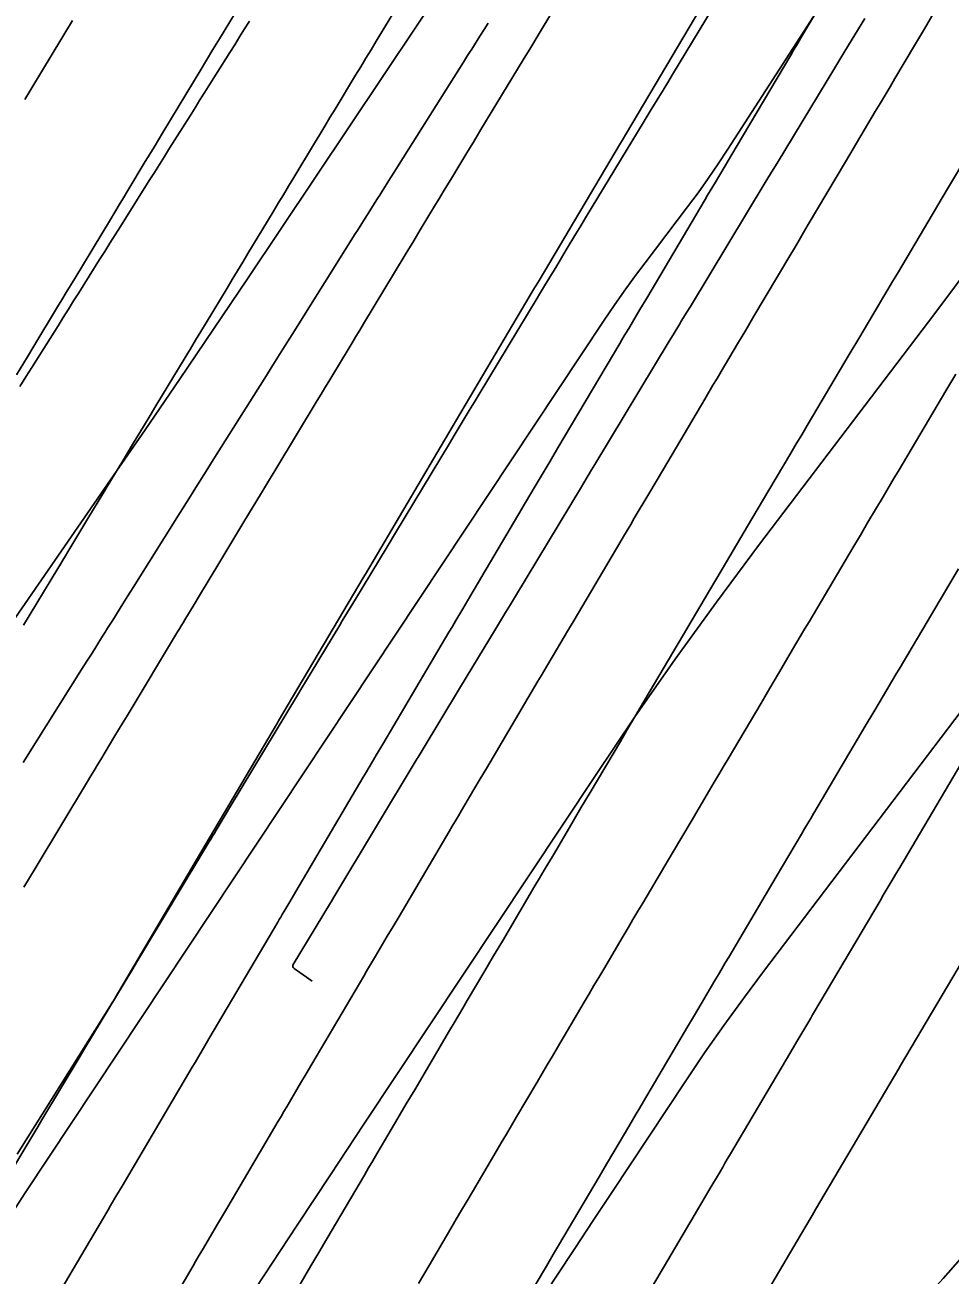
# Model space of a CAD drawing. Extents: x 1005228 to 1008882, y 1883389 to 1885754.
# Drawn here: x 1008559.2 to 1008586.52, y 1885135.42 to 1885172.34 of the extents above; entities that cross this region are included whole.
import ezdxf

# ---------------------------------------------------------------- set-up
doc = ezdxf.new("R2010")
doc.units = 0
for name, color, linetype in [('ATDIMS', 7, 'Continuous'), ('C-ANNO-NOTE', 7, 'Continuous'), ('S_BRIDGE', 7, 'Continuous'), ('TSOBSTACLE', 7, 'Continuous')]:
    doc.layers.add(name, color=color, linetype=linetype)

msp = doc.modelspace()

# ---------------------------------------------------------------- linework, layer by layer
at = {"layer": 'ATDIMS'}
for points in [[(1008559.164, 1885146.875), (1008559.33, 1885147.15), (1008559.495, 1885147.426), (1008561.044, 1885150), (1008561.141, 1885150.162), (1008561.238, 1885150.323), (1008561.336, 1885150.485), (1008561.433, 1885150.647), (1008561.823, 1885151.293), (1008562.017, 1885151.616), (1008562.212, 1885151.939), (1008563.706, 1885154.417), (1008563.76, 1885154.506), (1008563.814, 1885154.596), (1008563.868, 1885154.685), (1008563.922, 1885154.774), (1008564.191, 1885155.221), (1008564.353, 1885155.488), (1008564.953, 1885156.483), (1008565.131, 1885156.778), (1008565.487, 1885157.368), (1008565.606, 1885157.565), (1008565.665, 1885157.664), (1008566.18, 1885158.517), (1008566.392, 1885158.867), (1008566.603, 1885159.217), (1008567.828, 1885161.245), (1008567.942, 1885161.435), (1008568.056, 1885161.624), (1008568.17, 1885161.813), (1008568.284, 1885162.002), (1008568.741, 1885162.759), (1008568.855, 1885162.948), (1008568.97, 1885163.137), (1008569.084, 1885163.326), (1008569.198, 1885163.515), (1008570.424, 1885165.546), (1008570.536, 1885165.732), (1008570.649, 1885165.918), (1008570.761, 1885166.104), (1008570.873, 1885166.29), (1008571.325, 1885167.039), (1008571.437, 1885167.223), (1008571.548, 1885167.407), (1008571.659, 1885167.591), (1008571.77, 1885167.775), (1008572.216, 1885168.511), (1008572.327, 1885168.695), (1008572.439, 1885168.879), (1008572.55, 1885169.063), (1008572.661, 1885169.247), (1008573.913, 1885171.312), (1008574.132, 1885171.674), (1008574.351, 1885172.036), (1008574.789, 1885172.76)], [(1008582.555, 1885172.699), (1008582.144, 1885172.006), (1008582.061, 1885171.867), (1008581.979, 1885171.728), (1008581.897, 1885171.59), (1008581.814, 1885171.451), (1008580.202, 1885168.734), (1008579.972, 1885168.347), (1008579.589, 1885167.701), (1008579.512, 1885167.572), (1008579.436, 1885167.442), (1008579.359, 1885167.313), (1008579.282, 1885167.184), (1008577.558, 1885164.275), (1008577.359, 1885163.939), (1008577.027, 1885163.379), (1008576.961, 1885163.267), (1008576.894, 1885163.155), (1008576.828, 1885163.043), (1008576.762, 1885162.931), (1008574.936, 1885159.846), (1008574.704, 1885159.454), (1008574.472, 1885159.062), (1008574.414, 1885158.964), (1008574.356, 1885158.866), (1008574.298, 1885158.768), (1008574.24, 1885158.67), (1008572.334, 1885155.447), (1008572.128, 1885155.099), (1008571.922, 1885154.75), (1008571.819, 1885154.576), (1008571.716, 1885154.402), (1008569.761, 1885151.095), (1008569.57, 1885150.771), (1008569.378, 1885150.448), (1008569.331, 1885150.367), (1008569.283, 1885150.286), (1008569.235, 1885150.205), (1008569.187, 1885150.124), (1008567.193, 1885146.746), (1008567.016, 1885146.445), (1008566.838, 1885146.144), (1008566.794, 1885146.069), (1008566.749, 1885145.994), (1008566.705, 1885145.918), (1008566.661, 1885145.843), (1008564.63, 1885142.399), (1008564.465, 1885142.119), (1008564.301, 1885141.84), (1008564.218, 1885141.7), (1008564.136, 1885141.56), (1008562.065, 1885138.045), (1008561.914, 1885137.789), (1008561.726, 1885137.47), (1008561.651, 1885137.342), (1008561.613, 1885137.278), (1008559.501, 1885133.691)], [(1008587.091, 1885150.941), (1008585.032, 1885147.459), (1008584.935, 1885147.295), (1008584.838, 1885147.131), (1008584.547, 1885146.638), (1008584.45, 1885146.474), (1008582.519, 1885143.208), (1008582.46, 1885143.109), (1008582.402, 1885143.01), (1008582.343, 1885142.911), (1008582.285, 1885142.811), (1008581.991, 1885142.315), (1008581.816, 1885142.017), (1008580.008, 1885138.954), (1008579.94, 1885138.839), (1008579.871, 1885138.723), (1008579.803, 1885138.608), (1008579.735, 1885138.492), (1008579.395, 1885137.915), (1008579.19, 1885137.568), (1008577.504, 1885134.708)]]:
    msp.add_lwpolyline(points, dxfattribs=at)
at = {"layer": 'C-ANNO-NOTE'}
for points in [[(1008594.345, 1885190.971), (1008579.955, 1885168.667), (1008579.669, 1885168.234), (1008579.376, 1885167.806), (1008579.074, 1885167.384), (1008578.764, 1885166.968), (1008577.509, 1885165.315), (1008577.198, 1885164.899), (1008576.895, 1885164.479), (1008576.598, 1885164.053), (1008576.307, 1885163.623), (1008559.204, 1885137.847), (1008559.114, 1885137.71), (1008559.024, 1885137.574), (1008558.934, 1885137.438), (1008558.845, 1885137.301), (1008558.487, 1885136.755), (1008558.398, 1885136.618), (1008558.31, 1885136.481), (1008558.223, 1885136.342), (1008558.137, 1885136.203), (1008541.844, 1885109.528)], [(1008550.968, 1885111.142), (1008557.525, 1885121.878), (1008558.463, 1885123.399), (1008559.413, 1885124.914), (1008560.375, 1885126.421), (1008561.349, 1885127.92), (1008565.268, 1885133.902), (1008566.249, 1885135.396), (1008567.232, 1885136.89), (1008568.217, 1885138.382), (1008569.205, 1885139.872), (1008576.043, 1885150.178), (1008577.208, 1885151.904), (1008578.4, 1885153.61), (1008579.618, 1885155.297), (1008580.864, 1885156.965), (1008586.065, 1885163.814), (1008587.227, 1885165.375), (1008588.358, 1885166.957), (1008589.459, 1885168.561), (1008590.53, 1885170.186), (1008594.751, 1885176.729)], [(1008531.343, 1885112.382), (1008532.396, 1885114.147), (1008533.438, 1885115.917), (1008534.471, 1885117.692), (1008535.494, 1885119.474), (1008539.566, 1885126.612), (1008540.605, 1885128.383), (1008541.687, 1885130.127), (1008542.81, 1885131.844), (1008543.977, 1885133.534), (1008549.507, 1885141.342), (1008550.822, 1885143.204), (1008552.132, 1885145.069), (1008553.438, 1885146.938), (1008554.738, 1885148.81), (1008561.724, 1885158.902), (1008562.744, 1885160.381), (1008563.757, 1885161.864), (1008564.765, 1885163.351), (1008565.766, 1885164.842), (1008569.761, 1885170.813), (1008570.759, 1885172.306), (1008571.755, 1885173.801)], [(1008613.421, 1885158.278), (1008601.435, 1885150.549), (1008599.521, 1885149.22), (1008597.712, 1885147.769), (1008596.007, 1885146.196), (1008594.407, 1885144.502), (1008586.31, 1885135.318), (1008585.708, 1885134.653), (1008585.09, 1885134.002), (1008584.456, 1885133.368), (1008583.806, 1885132.749), (1008581.175, 1885130.304), (1008580.538, 1885129.676), (1008579.942, 1885129.012), (1008579.387, 1885128.314), (1008578.874, 1885127.581), (1008564.623, 1885105.878)]]:
    msp.add_lwpolyline(points, dxfattribs=at)
at = {"layer": 'S_BRIDGE'}
msp.add_lwpolyline([(1008560.484, 1885113.367), (1008561.042, 1885114.24), (1008561.606, 1885115.109), (1008574.347, 1885134.555), (1008574.89, 1885135.383), (1008575.435, 1885136.209), (1008575.98, 1885137.035), (1008576.527, 1885137.86), (1008578.715, 1885141.159), (1008579.269, 1885141.979), (1008579.836, 1885142.79), (1008580.415, 1885143.592), (1008581.007, 1885144.385), (1008597.153, 1885165.648), (1008597.298, 1885165.843), (1008597.439, 1885166.039), (1008597.575, 1885166.239), (1008597.709, 1885166.441), (1008598.233, 1885167.254), (1008598.363, 1885167.459), (1008598.487, 1885167.666), (1008598.607, 1885167.876), (1008598.723, 1885168.089), (1008613.215, 1885195.394)], dxfattribs=at)
at = {"layer": 'TSOBSTACLE'}
for points in [[(1008565.829, 1885173.398), (1008564.941, 1885171.931), (1008564.749, 1885171.614), (1008564.557, 1885171.297), (1008564.366, 1885170.98), (1008564.174, 1885170.663), (1008563.267, 1885169.16), (1008563.138, 1885168.946), (1008563.009, 1885168.732), (1008562.88, 1885168.519), (1008562.751, 1885168.305), (1008562.235, 1885167.451), (1008562.106, 1885167.238), (1008561.977, 1885167.024), (1008561.848, 1885166.81), (1008561.719, 1885166.597), (1008560.669, 1885164.856), (1008560.542, 1885164.645), (1008560.414, 1885164.435), (1008560.287, 1885164.224), (1008560.16, 1885164.014), (1008559.462, 1885162.857), (1008559.269, 1885162.537), (1008558.946, 1885162.002)], [(1008579.703, 1885173.155), (1008578.32, 1885170.873), (1008578.181, 1885170.644), (1008578.042, 1885170.415), (1008577.695, 1885169.842), (1008577.487, 1885169.499), (1008575.755, 1885166.638), (1008575.612, 1885166.403), (1008575.47, 1885166.168), (1008575.185, 1885165.697), (1008575.114, 1885165.58), (1008575.043, 1885165.462), (1008574.972, 1885165.345), (1008574.901, 1885165.227), (1008574.54, 1885164.63), (1008574.397, 1885164.392), (1008574.325, 1885164.273), (1008572.613, 1885161.438), (1008572.466, 1885161.194), (1008572.318, 1885160.95), (1008572.024, 1885160.462), (1008571.877, 1885160.218), (1008571.73, 1885159.974), (1008570.141, 1885157.343), (1008569.889, 1885156.925), (1008569.636, 1885156.507), (1008568.957, 1885155.381), (1008568.802, 1885155.124), (1008568.569, 1885154.739), (1008568.492, 1885154.61), (1008567.648, 1885153.212), (1008567.513, 1885152.99), (1008567.345, 1885152.711), (1008567.278, 1885152.6), (1008567.245, 1885152.544), (1008565.269, 1885149.268), (1008565.11, 1885149.003), (1008564.843, 1885148.561), (1008564.79, 1885148.473), (1008564.737, 1885148.385), (1008564.684, 1885148.296), (1008564.631, 1885148.208), (1008562.521, 1885144.701), (1008562.379, 1885144.465), (1008562.096, 1885143.993), (1008560.968, 1885142.119), (1008560.824, 1885141.88), (1008559.699, 1885140.008), (1008559.574, 1885139.8), (1008557.212, 1885135.872)], [(1008579.319, 1885173.123), (1008576.959, 1885169.146), (1008576.83, 1885168.929), (1008576.782, 1885168.848), (1008574.38, 1885164.796), (1008574.284, 1885164.634), (1008574.248, 1885164.573), (1008571.812, 1885160.456), (1008571.716, 1885160.294), (1008569.249, 1885156.123), (1008569.184, 1885156.012), (1008566.689, 1885151.792), (1008566.651, 1885151.728), (1008564.135, 1885147.465), (1008564.121, 1885147.442), (1008561.864, 1885143.612), (1008561.836, 1885143.566), (1008561.809, 1885143.52), (1008561.781, 1885143.475), (1008561.753, 1885143.43), (1008561.555, 1885143.113), (1008561.526, 1885143.068), (1008558.97, 1885138.986)], [(1008570.338, 1885173.126), (1008569.568, 1885171.856), (1008569.417, 1885171.606), (1008569.265, 1885171.355), (1008569.114, 1885171.105), (1008568.962, 1885170.854), (1008568.356, 1885169.853), (1008568.204, 1885169.603), (1008568.053, 1885169.352), (1008567.901, 1885169.102), (1008567.75, 1885168.851), (1008567.135, 1885167.832), (1008566.982, 1885167.579), (1008566.829, 1885167.325), (1008566.676, 1885167.072), (1008566.523, 1885166.819), (1008565.783, 1885165.593), (1008565.628, 1885165.337), (1008565.473, 1885165.081), (1008565.319, 1885164.824), (1008565.164, 1885164.568), (1008564.545, 1885163.542), (1008564.39, 1885163.286), (1008564.235, 1885163.029), (1008564.081, 1885162.773), (1008563.926, 1885162.517), (1008563.065, 1885161.09), (1008562.895, 1885160.808), (1008562.724, 1885160.527), (1008562.374, 1885159.946), (1008562.214, 1885159.681), (1008562.054, 1885159.416), (1008561.654, 1885158.754), (1008561.494, 1885158.489), (1008561.057, 1885157.764), (1008560.909, 1885157.519), (1008560.761, 1885157.273), (1008560.464, 1885156.782), (1008560.39, 1885156.659), (1008560.316, 1885156.536), (1008560.242, 1885156.413), (1008560.168, 1885156.29), (1008559.155, 1885154.611)], [(1008586.051, 1885172.712), (1008585.761, 1885172.223), (1008585.47, 1885171.734), (1008584.89, 1885170.756), (1008584.745, 1885170.512), (1008584.6, 1885170.268), (1008584.454, 1885170.023), (1008584.309, 1885169.779), (1008583.429, 1885168.295), (1008583.155, 1885167.833), (1008582.88, 1885167.37), (1008582.331, 1885166.445), (1008582.194, 1885166.214), (1008582.057, 1885165.983), (1008581.92, 1885165.751), (1008581.783, 1885165.52), (1008580.724, 1885163.734), (1008580.482, 1885163.326), (1008580.241, 1885162.919), (1008579.758, 1885162.104), (1008579.637, 1885161.9), (1008579.516, 1885161.697), (1008579.396, 1885161.493), (1008579.275, 1885161.289), (1008578.051, 1885159.221), (1008577.837, 1885158.859), (1008577.622, 1885158.496), (1008577.193, 1885157.771), (1008577.086, 1885157.59), (1008576.979, 1885157.409), (1008576.871, 1885157.227), (1008576.764, 1885157.046), (1008575.412, 1885154.76), (1008575.218, 1885154.432), (1008575.024, 1885154.104), (1008574.636, 1885153.448), (1008574.539, 1885153.284), (1008574.442, 1885153.12), (1008574.345, 1885152.956), (1008574.248, 1885152.792), (1008572.825, 1885150.385), (1008572.642, 1885150.074), (1008572.458, 1885149.763), (1008572.09, 1885149.141), (1008571.998, 1885148.986), (1008571.907, 1885148.831), (1008571.815, 1885148.675), (1008571.723, 1885148.52), (1008570.244, 1885146.014), (1008570.07, 1885145.719), (1008569.896, 1885145.424), (1008569.548, 1885144.835), (1008569.461, 1885144.687), (1008569.374, 1885144.54), (1008569.287, 1885144.392), (1008569.2, 1885144.245), (1008567.668, 1885141.647), (1008567.503, 1885141.367), (1008567.338, 1885141.087), (1008567.008, 1885140.527), (1008566.926, 1885140.387), (1008566.843, 1885140.247), (1008566.761, 1885140.107), (1008566.678, 1885139.967), (1008565.087, 1885137.265), (1008564.855, 1885136.872), (1008564.468, 1885136.216), (1008564.391, 1885136.085), (1008564.314, 1885135.954), (1008564.237, 1885135.823), (1008564.159, 1885135.692), (1008562.505, 1885132.881)], [(1008559.048, 1885161.666), (1008559.223, 1885161.945), (1008559.398, 1885162.223), (1008560.172, 1885163.455), (1008560.326, 1885163.699), (1008560.479, 1885163.943), (1008560.632, 1885164.187), (1008560.786, 1885164.431), (1008561.399, 1885165.408), (1008561.553, 1885165.652), (1008561.706, 1885165.896), (1008561.86, 1885166.14), (1008562.013, 1885166.384), (1008562.868, 1885167.744), (1008563.018, 1885167.982), (1008563.168, 1885168.221), (1008563.317, 1885168.459), (1008563.467, 1885168.697), (1008564.072, 1885169.66), (1008564.218, 1885169.893), (1008564.365, 1885170.125), (1008564.511, 1885170.358), (1008564.658, 1885170.591), (1008565.244, 1885171.522), (1008565.391, 1885171.754), (1008565.537, 1885171.987), (1008565.684, 1885172.22), (1008565.831, 1885172.452)], [(1008572.875, 1885172.393), (1008572.754, 1885172.201), (1008572.633, 1885172.009), (1008572.391, 1885171.625), (1008572.33, 1885171.529), (1008572.27, 1885171.433), (1008572.209, 1885171.337), (1008572.149, 1885171.241), (1008570.25, 1885168.228), (1008570.122, 1885168.024), (1008569.993, 1885167.82), (1008569.736, 1885167.412), (1008569.672, 1885167.311), (1008569.608, 1885167.209), (1008569.544, 1885167.107), (1008569.48, 1885167.005), (1008569.149, 1885166.479), (1008569.018, 1885166.27), (1008568.953, 1885166.166), (1008567.089, 1885163.202), (1008566.951, 1885162.982), (1008566.812, 1885162.761), (1008566.466, 1885162.21), (1008566.327, 1885161.989), (1008566.258, 1885161.879), (1008564.808, 1885159.572), (1008564.551, 1885159.163), (1008564.294, 1885158.754), (1008564.037, 1885158.345), (1008563.78, 1885157.936), (1008562.389, 1885155.722), (1008562.239, 1885155.483), (1008562.088, 1885155.244), (1008561.788, 1885154.765), (1008561.712, 1885154.646), (1008561.637, 1885154.526), (1008561.562, 1885154.406), (1008561.487, 1885154.287), (1008561.177, 1885153.791), (1008561.023, 1885153.547), (1008560.87, 1885153.302), (1008559.145, 1885150.553)], [(1008560.599, 1885172.475), (1008559.366, 1885170.433), (1008559.189, 1885170.14)], [(1008583.997, 1885172.529), (1008583.704, 1885172.045), (1008583.41, 1885171.56), (1008583.116, 1885171.075), (1008581.412, 1885168.262), (1008581.295, 1885168.07), (1008581.062, 1885167.685), (1008578.848, 1885164.028), (1008578.724, 1885163.824), (1008578.6, 1885163.62), (1008578.569, 1885163.569), (1008578.538, 1885163.517), (1008578.507, 1885163.466), (1008578.477, 1885163.415), (1008578.289, 1885163.104), (1008578.226, 1885163), (1008576.028, 1885159.36), (1008575.929, 1885159.196), (1008575.698, 1885158.813), (1008575.632, 1885158.703), (1008573.679, 1885155.469), (1008573.532, 1885155.226), (1008573.386, 1885154.983), (1008573.239, 1885154.74), (1008573.092, 1885154.497), (1008572.23, 1885153.069), (1008572.03, 1885152.738), (1008570.93, 1885150.914), (1008570.81, 1885150.715), (1008570.783, 1885150.671), (1008568.317, 1885146.581), (1008568.236, 1885146.446), (1008568.218, 1885146.416), (1008567.121, 1885144.593), (1008567.107, 1885144.56), (1008567.106, 1885144.529), (1008567.119, 1885144.501), (1008567.145, 1885144.476), (1008567.311, 1885144.358), (1008567.41, 1885144.287), (1008567.679, 1885144.096)], [(1008586.98, 1885168.402), (1008586.5, 1885167.593), (1008586.26, 1885167.189), (1008586.02, 1885166.785), (1008584.963, 1885165.003), (1008584.821, 1885164.763), (1008584.678, 1885164.523), (1008584.536, 1885164.283), (1008584.393, 1885164.043), (1008583.824, 1885163.082), (1008583.539, 1885162.602), (1008583.254, 1885162.121), (1008582.46, 1885160.78), (1008582.299, 1885160.509), (1008582.138, 1885160.238), (1008581.978, 1885159.967), (1008581.817, 1885159.695), (1008581.167, 1885158.597), (1008581.01, 1885158.332), (1008580.854, 1885158.068), (1008580.697, 1885157.803), (1008580.54, 1885157.538), (1008579.914, 1885156.48), (1008579.758, 1885156.216), (1008579.601, 1885155.951), (1008579.445, 1885155.687), (1008579.288, 1885155.422), (1008578.49, 1885154.073), (1008578.205, 1885153.591), (1008577.92, 1885153.109), (1008577.35, 1885152.146), (1008577.208, 1885151.905), (1008577.065, 1885151.664), (1008576.923, 1885151.423), (1008576.78, 1885151.182), (1008575.89, 1885149.675), (1008575.618, 1885149.215), (1008575.346, 1885148.755), (1008574.802, 1885147.835), (1008574.666, 1885147.605), (1008574.53, 1885147.375), (1008574.395, 1885147.145), (1008574.259, 1885146.915), (1008573.295, 1885145.283), (1008573.036, 1885144.843), (1008572.776, 1885144.404), (1008572.258, 1885143.525), (1008572.128, 1885143.305), (1008571.998, 1885143.086), (1008571.869, 1885142.866), (1008571.739, 1885142.646), (1008570.707, 1885140.895), (1008570.459, 1885140.475), (1008570.211, 1885140.055), (1008569.716, 1885139.214), (1008569.592, 1885139.004), (1008569.468, 1885138.794), (1008569.344, 1885138.584), (1008569.221, 1885138.374), (1008568.108, 1885136.486), (1008567.874, 1885136.089), (1008567.641, 1885135.692), (1008567.173, 1885134.899)], [(1008570.817, 1885135.175), (1008570.973, 1885135.44), (1008571.13, 1885135.706), (1008571.774, 1885136.8), (1008571.934, 1885137.071), (1008572.093, 1885137.341), (1008572.253, 1885137.612), (1008572.413, 1885137.883), (1008573.113, 1885139.071), (1008573.264, 1885139.327), (1008573.415, 1885139.583), (1008573.566, 1885139.839), (1008573.717, 1885140.095), (1008574.321, 1885141.119), (1008574.472, 1885141.375), (1008574.623, 1885141.632), (1008574.774, 1885141.887), (1008574.925, 1885142.143), (1008575.713, 1885143.479), (1008575.857, 1885143.723), (1008576.002, 1885143.968), (1008576.146, 1885144.212), (1008576.29, 1885144.456), (1008576.866, 1885145.432), (1008577.01, 1885145.676), (1008577.154, 1885145.92), (1008577.298, 1885146.164), (1008577.443, 1885146.408), (1008578.321, 1885147.893), (1008578.594, 1885148.356), (1008578.868, 1885148.819), (1008579.415, 1885149.745), (1008579.552, 1885149.976), (1008579.688, 1885150.207), (1008579.825, 1885150.439), (1008579.962, 1885150.67), (1008580.935, 1885152.314), (1008581.192, 1885152.75), (1008581.45, 1885153.186), (1008581.966, 1885154.058), (1008582.095, 1885154.276), (1008582.224, 1885154.494), (1008582.353, 1885154.712), (1008582.481, 1885154.93), (1008583.648, 1885156.901), (1008583.87, 1885157.276), (1008584.093, 1885157.652), (1008584.538, 1885158.404), (1008584.649, 1885158.592), (1008584.76, 1885158.779), (1008584.871, 1885158.967), (1008584.983, 1885159.155), (1008586.42, 1885161.58), (1008586.684, 1885162.025)], [(1008573.999, 1885134.668), (1008574.479, 1885135.482), (1008574.599, 1885135.685), (1008574.718, 1885135.888), (1008574.838, 1885136.092), (1008574.958, 1885136.295), (1008576.152, 1885138.32), (1008576.371, 1885138.691), (1008576.59, 1885139.063), (1008577.028, 1885139.806), (1008577.137, 1885139.992), (1008577.247, 1885140.177), (1008577.357, 1885140.363), (1008577.466, 1885140.549), (1008578.765, 1885142.748), (1008578.967, 1885143.092), (1008579.17, 1885143.435), (1008579.575, 1885144.122), (1008579.677, 1885144.293), (1008579.778, 1885144.465), (1008579.879, 1885144.637), (1008579.981, 1885144.808), (1008581.385, 1885147.184), (1008581.57, 1885147.497), (1008581.756, 1885147.811), (1008582.126, 1885148.438), (1008582.219, 1885148.594), (1008582.311, 1885148.751), (1008582.404, 1885148.908), (1008582.497, 1885149.064), (1008584.013, 1885151.628), (1008584.263, 1885152.05), (1008584.679, 1885152.755), (1008584.763, 1885152.895), (1008584.846, 1885153.036), (1008584.929, 1885153.177), (1008585.013, 1885153.318), (1008586.764, 1885156.276)], [(1008587.514, 1885145.764), (1008585.057, 1885141.608), (1008584.994, 1885141.501), (1008584.867, 1885141.286), (1008582.549, 1885137.36), (1008582.496, 1885137.269), (1008582.442, 1885137.179), (1008582.229, 1885136.817), (1008580.05, 1885133.12)]]:
    msp.add_lwpolyline(points, dxfattribs=at)

doc.saveas('drawing.dxf')
